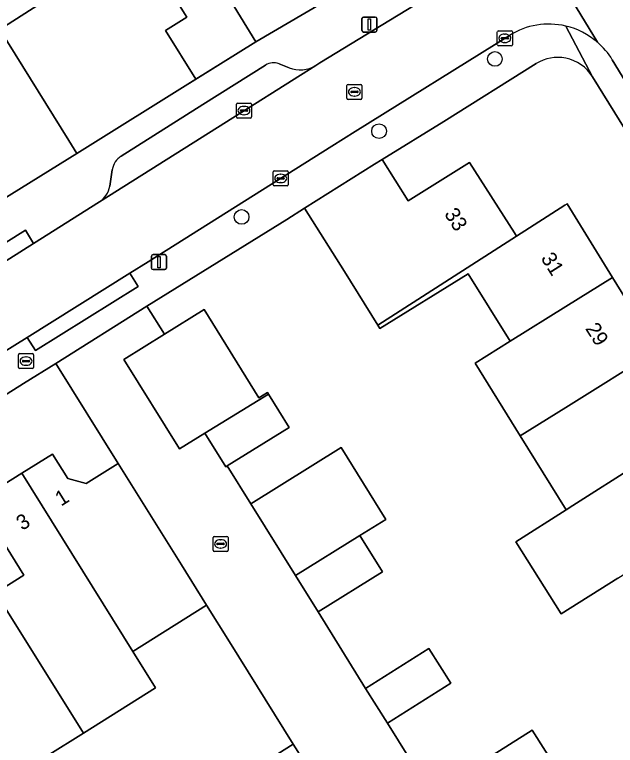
# Model space of a CAD drawing. Extents: x 157767 to 159172, y 387839 to 389425.
# Drawn here: x 158463.25 to 158503.31, y 388137.63 to 388186.31 of the extents above; entities that cross this region are included whole.
import ezdxf

# ---------------------------------------------------------------- set-up
doc = ezdxf.new("R2010")
doc.units = 0
for name, color, linetype in [('IMGEO_Boom', 7, 'Continuous'), ('IMGEO_Brandkraan', 7, 'Continuous'), ('IMGEO_Erf', 7, 'Continuous'), ('IMGEO_Kolk', 7, 'Continuous'), ('IMGEO_Lichtmast', 7, 'Continuous'), ('IMGEO_Muur', 7, 'Continuous'), ('IMGEO_Pand', 7, 'Continuous'), ('IMGEO_Pand_nummerreeks', 7, 'Continuous'), ('IMGEO_Parkeervlak_open', 7, 'Continuous'), ('IMGEO_Rijbaan_lokaal_open', 7, 'Continuous'), ('IMGEO_Rioolput', 7, 'Continuous'), ('IMGEO_Voetpad_open', 7, 'Continuous')]:
    doc.layers.add(name, color=color, linetype=linetype)

msp = doc.modelspace()

# ---------------------------------------------------------------- linework, layer by layer
at = {"layer": 'IMGEO_Boom'}
for centre in [(158495.269, 388183.359), (158487.547, 388178.545), (158478.381, 388172.832)]:
    msp.add_circle(centre, 0.489, dxfattribs=at)
at = {"layer": 'IMGEO_Brandkraan'}
for p, q in [((158463.507, 388162.801), (158463.507, 388163.653)), ((158463.582, 388163.727), (158464.434, 388163.727)), ((158463.995, 388163.507), (158464.02, 388163.507)), ((158464.508, 388163.653), (158464.508, 388162.801)), ((158463.766, 388163.221), (158463.766, 388163.233)), ((158464.204, 388163.184), (158463.806, 388163.184)), ((158463.809, 388163.27), (158464.207, 388163.27)), ((158464.018, 388162.947), (158463.993, 388162.947)), ((158464.25, 388163.233), (158464.25, 388163.221)), ((158464.434, 388162.727), (158463.582, 388162.727))]:
    msp.add_line(p, q, dxfattribs=at)
for points in [[(158463.507, 388162.801), (158463.507, 388163.653)], [(158463.582, 388163.727), (158464.434, 388163.727)], [(158464.508, 388163.653), (158464.508, 388162.801)], [(158464.434, 388162.727), (158463.582, 388162.727)]]:
    msp.add_lwpolyline(points, dxfattribs=at)
for centre, radius, start, end in [((158463.584, 388163.651), 0.0765, 91.552, 178.448), ((158463.584, 388163.651), 0.0765, 91.552, 178.448), ((158464.432, 388163.651), 0.0765, 1.552, 88.448), ((158464.432, 388163.651), 0.0765, 1.552, 88.448), ((158463.584, 388162.803), 0.0765, 181.552, 268.448), ((158463.584, 388162.803), 0.0765, 181.552, 268.448), ((158463.806, 388163.23), 0.0403, 85.8775, 175.7526), ((158463.803, 388163.22), 0.0366, 178.938, 274.7102), ((158464.207, 388163.227), 0.043, 264.8664, 352.4533), ((158464.211, 388163.232), 0.0386, 1.7309, 96.639), ((158464.432, 388162.803), 0.0765, 271.552, 358.448), ((158464.432, 388162.803), 0.0765, 271.552, 358.448)]:
    msp.add_arc(centre, radius, start, end, dxfattribs=at)
for centre, major_axis, ratio, start_param, end_param in [((158463.994, 388163.227), (-0.387, 0.002), 0.722429, 4.712389, 7.853982), ((158464.019, 388163.227), (-0.39, 0.002), 0.717154, 1.570796, 4.712389)]:
    msp.add_ellipse(centre, major_axis=major_axis, ratio=ratio, start_param=start_param, end_param=end_param, dxfattribs=at)
at = {"layer": 'IMGEO_Erf'}
msp.add_lwpolyline([(158446.777, 388236.625), (158445.308, 388235.71), (158444.255, 388235.054), (158444.372, 388234.867), (158447.444, 388229.936), (158450.447, 388225.115), (158453.477, 388220.252), (158456.522, 388215.363), (158456.697, 388215.082), (158456.273, 388214.818), (158459.089, 388210.297), (158462.107, 388205.453), (158465.116, 388200.624), (158468.006, 388195.984), (158468.431, 388196.249), (158468.518, 388196.11), (158471.574, 388191.204), (158474.728, 388186.14), (158473.307, 388185.255), (158475.331, 388182.005), (158479.339, 388184.502), (158477.28, 388187.843)], close=True, dxfattribs=at)
for points in [[(158444.232, 388187.469), (158445.885, 388184.824), (158444.079, 388183.695), (158445.428, 388181.531), (158447.066, 388182.552), (158447.008, 388182.645), (158447.186, 388182.756), (158447.297, 388182.578), (158445.491, 388181.449), (158446.843, 388179.287), (158448.649, 388180.416), (158450.301, 388177.765), (158451.969, 388175.088), (158450.163, 388173.959), (158451.584, 388171.686), (158453.389, 388172.815), (158460.386, 388177.187), (158462.417, 388173.962), (158467.391, 388177.058), (158466.852, 388177.924), (158462.241, 388185.325), (158464.796, 388186.939)], [(158498.016, 388183.048), (158491.856, 388179.194), (158487.765, 388176.663), (158489.493, 388173.9), (158493.571, 388176.45), (158496.568, 388171.766), (158496.707, 388171.55), (158499.94, 388173.62), (158500.08, 388173.709), (158503.12, 388168.807), (158506.123, 388163.964), (158509.023, 388159.286), (158509.447, 388159.549), (158509.548, 388159.386), (158512.585, 388154.488), (158515.588, 388149.644), (158518.592, 388144.801), (158521.59, 388139.965), (158524.785, 388134.813)], [(158535.639, 388128.089), (158530.216, 388136.605), (158527.9, 388136.819), (158507.012, 388170.316), (158507.616, 388172.75), (158501.79, 388182.163)], [(158503.478, 388148.764), (158499.69, 388146.383), (158496.664, 388151.197), (158500.014, 388153.326), (158496.967, 388158.242), (158493.955, 388163.098), (158496.29, 388164.546), (158493.498, 388169.049), (158487.604, 388165.395), (158487.458, 388165.628), (158485.235, 388169.185), (158482.584, 388173.424), (158481.402, 388172.668), (158472.068, 388166.894), (158473.239, 388165.012), (158475.884, 388166.658), (158479.533, 388160.79), (158480.101, 388161.143), (158480.172, 388161.029), (158481.553, 388158.807), (158477.429, 388156.243), (158479, 388153.72), (158485.019, 388157.463), (158487.993, 388152.682), (158486.27, 388151.611), (158487.775, 388149.19), (158483.479, 388146.517), (158486.651, 388141.414), (158490.865, 388144.074), (158492.325, 388141.76), (158488.112, 388139.1), (158491.041, 388134.392), (158497.767, 388138.637), (158500.841, 388133.768)], [(158461.966, 388147.797), (158463.853, 388148.976), (158460.767, 388153.909), (158463.72, 388155.755), (158465.762, 388157.032), (158466.785, 388155.397), (158468.007, 388155.077), (158470.144, 388156.413), (158465.985, 388163.068), (158463.848, 388161.724), (158458.117, 388158.146)], [(158477.004, 388134.657), (158481.831, 388137.704), (158477.569, 388144.533), (158476.048, 388146.966), (158471.127, 388143.889), (158472.648, 388141.456), (158467.833, 388138.446), (158462.988, 388135.417), (158461.467, 388137.85), (158456.637, 388134.83)]]:
    msp.add_lwpolyline(points, dxfattribs=at)
for centre, radius, start, end in [((158499.466, 388180.705), 2.756, 78.8243, 121.7447), ((158499.452, 388180.711), 2.752, 31.8452, 78.5152)]:
    msp.add_arc(centre, radius, start, end, dxfattribs=at)
at = {"layer": 'IMGEO_Kolk'}
for p, q in [((158495.509, 388185.232), (158496.361, 388185.232)), ((158495.434, 388184.306), (158495.434, 388185.158)), ((158495.693, 388184.726), (158495.693, 388184.738)), ((158495.736, 388184.775), (158496.134, 388184.775)), ((158495.922, 388185.012), (158495.947, 388185.012)), ((158496.177, 388184.738), (158496.177, 388184.726)), ((158496.435, 388185.158), (158496.435, 388184.306)), ((158496.361, 388184.232), (158495.509, 388184.232)), ((158496.131, 388184.689), (158495.733, 388184.689)), ((158495.945, 388184.452), (158495.92, 388184.452)), ((158478.039, 388179.49), (158478.039, 388180.342)), ((158478.114, 388180.416), (158478.966, 388180.416)), ((158479.04, 388180.342), (158479.04, 388179.49)), ((158478.298, 388179.91), (158478.298, 388179.922)), ((158478.736, 388179.873), (158478.338, 388179.873)), ((158478.341, 388179.959), (158478.739, 388179.959)), ((158478.527, 388180.196), (158478.552, 388180.196)), ((158478.782, 388179.922), (158478.782, 388179.91)), ((158478.966, 388179.416), (158478.114, 388179.416)), ((158478.55, 388179.636), (158478.525, 388179.636)), ((158480.487, 388174.973), (158480.487, 388175.825)), ((158480.562, 388175.899), (158481.414, 388175.899)), ((158480.975, 388175.679), (158481, 388175.679)), ((158481.488, 388175.825), (158481.488, 388174.973)), ((158480.746, 388175.393), (158480.746, 388175.405)), ((158481.184, 388175.356), (158480.786, 388175.356)), ((158480.789, 388175.442), (158481.187, 388175.442)), ((158480.998, 388175.119), (158480.973, 388175.119)), ((158481.23, 388175.405), (158481.23, 388175.393)), ((158481.414, 388174.899), (158480.562, 388174.899)), ((158476.478, 388150.621), (158476.478, 388151.473)), ((158476.553, 388151.547), (158477.405, 388151.547)), ((158476.966, 388151.327), (158476.991, 388151.327)), ((158477.479, 388151.473), (158477.479, 388150.621)), ((158476.737, 388151.041), (158476.737, 388151.053)), ((158477.175, 388151.004), (158476.777, 388151.004)), ((158476.78, 388151.09), (158477.178, 388151.09)), ((158476.989, 388150.767), (158476.964, 388150.767)), ((158477.221, 388151.053), (158477.221, 388151.041)), ((158477.405, 388150.547), (158476.553, 388150.547))]:
    msp.add_line(p, q, dxfattribs=at)
for points in [[(158495.509, 388185.232), (158496.361, 388185.232)], [(158495.434, 388184.306), (158495.434, 388185.158)], [(158496.435, 388185.158), (158496.435, 388184.306)], [(158496.361, 388184.232), (158495.509, 388184.232)], [(158478.039, 388179.49), (158478.039, 388180.342)], [(158478.114, 388180.416), (158478.966, 388180.416)], [(158479.04, 388180.342), (158479.04, 388179.49)], [(158478.966, 388179.416), (158478.114, 388179.416)], [(158480.487, 388174.973), (158480.487, 388175.825)], [(158480.562, 388175.899), (158481.414, 388175.899)], [(158481.488, 388175.825), (158481.488, 388174.973)], [(158481.414, 388174.899), (158480.562, 388174.899)], [(158476.478, 388150.621), (158476.478, 388151.473)], [(158476.553, 388151.547), (158477.405, 388151.547)], [(158477.479, 388151.473), (158477.479, 388150.621)], [(158477.405, 388150.547), (158476.553, 388150.547)]]:
    msp.add_lwpolyline(points, dxfattribs=at)
for centre, radius, start, end in [((158495.511, 388185.156), 0.0765, 91.552, 178.448), ((158495.511, 388185.156), 0.0765, 91.552, 178.448), ((158496.359, 388185.156), 0.0765, 1.552, 88.448), ((158496.359, 388185.156), 0.0765, 1.552, 88.448), ((158495.733, 388184.735), 0.0403, 85.8775, 175.7526), ((158495.73, 388184.725), 0.0366, 178.938, 274.7102), ((158496.134, 388184.732), 0.043, 264.8664, 352.4533), ((158496.138, 388184.737), 0.0386, 1.7309, 96.639), ((158495.511, 388184.308), 0.0765, 181.552, 268.448), ((158495.511, 388184.308), 0.0765, 181.552, 268.448), ((158496.359, 388184.308), 0.0765, 271.552, 358.448), ((158496.359, 388184.308), 0.0765, 271.552, 358.448), ((158478.116, 388180.34), 0.0765, 91.552, 178.448), ((158478.116, 388180.34), 0.0765, 91.552, 178.448), ((158478.964, 388180.34), 0.0765, 1.552, 88.448), ((158478.964, 388180.34), 0.0765, 1.552, 88.448), ((158478.338, 388179.919), 0.0403, 85.8775, 175.7526), ((158478.335, 388179.909), 0.0366, 178.938, 274.7102), ((158478.739, 388179.916), 0.043, 264.8664, 352.4533), ((158478.743, 388179.921), 0.0386, 1.7309, 96.639), ((158478.116, 388179.492), 0.0765, 181.552, 268.448), ((158478.116, 388179.492), 0.0765, 181.552, 268.448), ((158478.964, 388179.492), 0.0765, 271.552, 358.448), ((158478.964, 388179.492), 0.0765, 271.552, 358.448), ((158480.564, 388175.823), 0.0765, 91.552, 178.448), ((158480.564, 388175.823), 0.0765, 91.552, 178.448), ((158481.412, 388175.823), 0.0765, 1.552, 88.448), ((158481.412, 388175.823), 0.0765, 1.552, 88.448), ((158480.564, 388174.975), 0.0765, 181.552, 268.448), ((158480.564, 388174.975), 0.0765, 181.552, 268.448), ((158480.786, 388175.402), 0.0403, 85.8775, 175.7526), ((158480.783, 388175.392), 0.0366, 178.938, 274.7102), ((158481.187, 388175.399), 0.043, 264.8664, 352.4533), ((158481.191, 388175.404), 0.0386, 1.7309, 96.639), ((158481.412, 388174.975), 0.0765, 271.552, 358.448), ((158481.412, 388174.975), 0.0765, 271.552, 358.448), ((158476.555, 388151.471), 0.0765, 91.552, 178.448), ((158476.555, 388151.471), 0.0765, 91.552, 178.448), ((158477.403, 388151.471), 0.0765, 1.552, 88.448), ((158477.403, 388151.471), 0.0765, 1.552, 88.448), ((158476.777, 388151.05), 0.0403, 85.8775, 175.7526), ((158476.774, 388151.04), 0.0366, 178.938, 274.7102), ((158477.178, 388151.047), 0.043, 264.8664, 352.4533), ((158477.182, 388151.052), 0.0386, 1.7309, 96.639), ((158476.555, 388150.623), 0.0765, 181.552, 268.448), ((158476.555, 388150.623), 0.0765, 181.552, 268.448), ((158477.403, 388150.623), 0.0765, 271.552, 358.448), ((158477.403, 388150.623), 0.0765, 271.552, 358.448)]:
    msp.add_arc(centre, radius, start, end, dxfattribs=at)
for centre, major_axis, ratio, start_param, end_param in [((158495.921, 388184.732), (-0.387, 0.002), 0.722429, 4.712389, 7.853982), ((158495.946, 388184.732), (-0.39, 0.002), 0.717154, 1.570796, 4.712389), ((158478.526, 388179.916), (-0.387, 0.002), 0.722429, 4.712389, 7.853982), ((158478.551, 388179.916), (-0.39, 0.002), 0.717154, 1.570796, 4.712389), ((158480.974, 388175.399), (-0.387, 0.002), 0.722429, 4.712389, 7.853982), ((158480.999, 388175.399), (-0.39, 0.002), 0.717154, 1.570796, 4.712389), ((158476.965, 388151.047), (-0.387, 0.002), 0.722429, 4.712389, 7.853982), ((158476.99, 388151.047), (-0.39, 0.002), 0.717154, 1.570796, 4.712389)]:
    msp.add_ellipse(centre, major_axis=major_axis, ratio=ratio, start_param=start_param, end_param=end_param, dxfattribs=at)
at = {"layer": 'IMGEO_Lichtmast'}
for p, q in [((158486.406, 388185.247), (158486.406, 388186.047)), ((158486.406, 388186.047), (158486.406, 388185.247)), ((158486.506, 388186.147), (158487.296, 388186.147)), ((158487.296, 388186.147), (158486.506, 388186.147)), ((158487.396, 388186.047), (158487.396, 388185.247)), ((158487.396, 388185.247), (158487.396, 388186.047)), ((158487.296, 388185.147), (158486.506, 388185.147)), ((158486.506, 388185.147), (158487.296, 388185.147)), ((158472.376, 388169.422), (158472.376, 388170.222)), ((158472.376, 388170.222), (158472.376, 388169.422)), ((158472.476, 388170.322), (158473.266, 388170.322)), ((158473.266, 388170.322), (158472.476, 388170.322)), ((158473.366, 388170.222), (158473.366, 388169.422)), ((158473.366, 388169.422), (158473.366, 388170.222)), ((158473.266, 388169.322), (158472.476, 388169.322)), ((158472.476, 388169.322), (158473.266, 388169.322))]:
    msp.add_line(p, q, dxfattribs=at)
for points in [[(158486.826, 388186.022), (158486.976, 388186.022), (158486.976, 388185.272), (158486.826, 388185.272), (158486.826, 388186.022)], [(158472.796, 388170.197), (158472.946, 388170.197), (158472.946, 388169.447), (158472.796, 388169.447), (158472.796, 388170.197)]]:
    msp.add_lwpolyline(points, dxfattribs=at)
for centre, start, end in [((158486.506, 388186.047), 90, 180), ((158486.506, 388186.047), 90, 180), ((158487.296, 388186.047), 0, 90), ((158487.296, 388186.047), 360, 90), ((158486.506, 388185.247), 180, 270), ((158486.506, 388185.247), 180, 270), ((158487.296, 388185.247), 270, 0), ((158487.296, 388185.247), 270, 0), ((158472.476, 388170.222), 90, 180), ((158472.476, 388170.222), 90, 180), ((158473.266, 388170.222), 0, 90), ((158473.266, 388170.222), 360, 90), ((158472.476, 388169.422), 180, 270), ((158472.476, 388169.422), 180, 270), ((158473.266, 388169.422), 270, 0), ((158473.266, 388169.422), 270, 0)]:
    msp.add_arc(centre, 0.1, start, end, dxfattribs=at)
at = {"layer": 'IMGEO_Muur'}
for points in [[(158479.339, 388184.502), (158477.28, 388187.843)], [(158453.389, 388172.815), (158460.386, 388177.187), (158462.417, 388173.962), (158479.339, 388184.502)], [(158472.068, 388166.894), (158481.402, 388172.668)]]:
    msp.add_lwpolyline(points, dxfattribs=at)
at = {"layer": 'IMGEO_Pand'}
for points in [[(158473.307, 388185.255), (158474.728, 388186.14), (158471.574, 388191.204), (158464.796, 388186.939), (158462.241, 388185.325), (158466.852, 388177.924), (158467.391, 388177.058), (158475.331, 388182.005)], [(158493.571, 388176.45), (158489.493, 388173.9), (158487.765, 388176.663), (158487.244, 388176.337), (158482.584, 388173.424), (158485.235, 388169.185), (158487.458, 388165.628), (158496.707, 388171.55), (158496.568, 388171.766)], [(158503.12, 388168.807), (158500.08, 388173.709), (158499.94, 388173.62), (158496.707, 388171.55), (158487.458, 388165.628), (158487.604, 388165.395), (158493.498, 388169.049), (158496.29, 388164.546), (158500, 388166.86)], [(158503.12, 388168.807), (158500, 388166.86), (158496.29, 388164.546), (158493.955, 388163.098), (158496.967, 388158.242), (158500, 388160.137), (158506.123, 388163.964)], [(158475.884, 388166.658), (158473.239, 388165.012), (158470.539, 388163.332), (158474.242, 388157.38), (158475.932, 388158.432), (158480.172, 388161.029), (158480.101, 388161.143), (158479.533, 388160.79)], [(158509.127, 388159.118), (158509.023, 388159.286), (158506.123, 388163.964), (158500, 388160.137), (158496.967, 388158.242), (158500.014, 388153.326), (158500.47, 388153.616)], [(158481.553, 388158.807), (158480.172, 388161.029), (158475.932, 388158.432), (158477.332, 388156.182), (158477.429, 388156.243)], [(158509.548, 388159.386), (158509.447, 388159.549), (158509.023, 388159.286), (158509.127, 388159.118), (158500.47, 388153.616), (158500.014, 388153.326), (158496.664, 388151.197), (158499.69, 388146.383), (158503.478, 388148.764), (158512.585, 388154.488)], [(158479, 388153.72), (158481.973, 388148.939), (158486.27, 388151.611), (158487.993, 388152.682), (158485.019, 388157.463)], [(158463.72, 388155.755), (158471.127, 388143.889), (158476.048, 388146.966), (158474.368, 388149.653), (158470.144, 388156.413), (158468.007, 388155.077), (158466.785, 388155.397), (158465.762, 388157.032)], [(158467.833, 388138.446), (158472.648, 388141.456), (158471.127, 388143.889), (158463.72, 388155.755), (158460.767, 388153.909), (158463.853, 388148.976), (158461.966, 388147.797)], [(158486.27, 388151.611), (158481.973, 388148.939), (158483.479, 388146.517), (158487.775, 388149.19)], [(158467.833, 388138.446), (158461.966, 388147.797), (158459.902, 388146.506), (158459.3, 388146.13), (158457.891, 388148.385), (158458.493, 388148.761), (158456.818, 388151.44), (158454.041, 388149.703), (158461.467, 388137.85), (158462.988, 388135.417)], [(158486.651, 388141.414), (158488.112, 388139.1), (158492.325, 388141.76), (158490.865, 388144.074)], [(158491.041, 388134.392), (158490.725, 388134.192), (158493.799, 388129.322), (158494.084, 388129.502), (158500.841, 388133.768), (158497.767, 388138.637)], [(158481.831, 388137.704), (158477.004, 388134.657), (158479.147, 388131.262), (158483.974, 388134.309)]]:
    msp.add_lwpolyline(points, close=True, dxfattribs=at)
at = {"layer": 'IMGEO_Parkeervlak_open'}
for points in [[(158468.908, 388173.836), (158476.766, 388178.8), (158483.326, 388182.923)], [(158479.981, 388182.948), (158475.806, 388180.324), (158470.35, 388176.878)], [(158481.554, 388182.769), (158480.876, 388183.033)], [(158469.76, 388175.978), (158469.589, 388174.875)]]:
    msp.add_lwpolyline(points, dxfattribs=at)
for centre, radius, start, end in [((158480.513, 388182.104), 0.998, 68.643, 122.2075), ((158482.283, 388184.648), 2.016, 248.7878, 301.1461), ((158471.04, 388175.782), 1.295, 122.2083, 171.2975), ((158468.009, 388175.168), 1.606, 304.0099, 349.5054)]:
    msp.add_arc(centre, radius, start, end, dxfattribs=at)
at = {"layer": 'IMGEO_Rijbaan_lokaal_open'}
for points in [[(158502.11, 388184.468), (158495.751, 388194.914)], [(158495.751, 388194.914), (158502.11, 388184.468)], [(158494.043, 388189.475), (158483.603, 388183.097), (158483.326, 388182.923), (158476.766, 388178.8), (158468.908, 388173.836), (158464.513, 388171.059), (158462.936, 388170.063), (158451.834, 388163.114), (158454.515, 388158.842), (158456.597, 388160.14), (158462.433, 388163.78), (158464.079, 388164.806), (158470.935, 388169.083), (158472.157, 388169.845), (158484.392, 388177.543), (158485.95, 388178.513), (158496.25, 388184.929)], [(158503.098, 388183.307), (158509.822, 388172.307), (158510.328, 388171.517), (158516.843, 388161.361), (158524.049, 388149.814), (158528.809, 388142.151), (158533.16, 388144.855), (158523.645, 388159.852), (158520.176, 388165.417)], [(158491.041, 388134.392), (158488.112, 388139.1), (158486.651, 388141.414), (158483.479, 388146.517), (158481.973, 388148.939), (158479, 388153.72), (158477.429, 388156.243), (158477.332, 388156.182), (158475.932, 388158.432), (158474.242, 388157.38), (158470.539, 388163.332), (158473.239, 388165.012), (158472.068, 388166.894), (158465.985, 388163.068), (158470.144, 388156.413), (158474.368, 388149.653), (158476.048, 388146.966), (158477.569, 388144.533), (158481.831, 388137.704), (158483.974, 388134.309)]]:
    msp.add_lwpolyline(points, dxfattribs=at)
for centre, radius, start, end in [((158498.873, 388180.707), 4.971, 76.8953, 121.8509), ((158498.855, 388180.71), 4.971, 49.1027, 76.6862), ((158498.891, 388180.728), 4.935, 31.5122, 49.2827)]:
    msp.add_arc(centre, radius, start, end, dxfattribs=at)
at = {"layer": 'IMGEO_Rioolput'}
for p, q in [((158485.406, 388180.738), (158485.406, 388181.59)), ((158485.481, 388181.664), (158486.333, 388181.664)), ((158485.894, 388181.444), (158485.919, 388181.444)), ((158486.407, 388181.59), (158486.407, 388180.738)), ((158485.665, 388181.158), (158485.665, 388181.17)), ((158486.103, 388181.121), (158485.705, 388181.121)), ((158485.708, 388181.207), (158486.106, 388181.207)), ((158485.917, 388180.884), (158485.892, 388180.884)), ((158486.149, 388181.17), (158486.149, 388181.158)), ((158486.333, 388180.664), (158485.481, 388180.664))]:
    msp.add_line(p, q, dxfattribs=at)
for points in [[(158485.406, 388180.738), (158485.406, 388181.59)], [(158485.481, 388181.664), (158486.333, 388181.664)], [(158486.407, 388181.59), (158486.407, 388180.738)], [(158486.333, 388180.664), (158485.481, 388180.664)]]:
    msp.add_lwpolyline(points, dxfattribs=at)
for centre, radius, start, end in [((158485.483, 388181.588), 0.0765, 91.552, 178.448), ((158485.483, 388181.588), 0.0765, 91.552, 178.448), ((158486.331, 388181.588), 0.0765, 1.552, 88.448), ((158486.331, 388181.588), 0.0765, 1.552, 88.448), ((158485.705, 388181.167), 0.0403, 85.8775, 175.7526), ((158485.702, 388181.157), 0.0366, 178.938, 274.7102), ((158486.106, 388181.164), 0.043, 264.8664, 352.4533), ((158486.11, 388181.169), 0.0386, 1.7309, 96.639), ((158485.483, 388180.74), 0.0765, 181.552, 268.448), ((158485.483, 388180.74), 0.0765, 181.552, 268.448), ((158486.331, 388180.74), 0.0765, 271.552, 358.448), ((158486.331, 388180.74), 0.0765, 271.552, 358.448)]:
    msp.add_arc(centre, radius, start, end, dxfattribs=at)
for centre, major_axis, ratio, start_param, end_param in [((158485.893, 388181.164), (-0.387, 0.002), 0.722429, 4.712389, 7.853982), ((158485.918, 388181.164), (-0.39, 0.002), 0.717154, 1.570796, 4.712389)]:
    msp.add_ellipse(centre, major_axis=major_axis, ratio=ratio, start_param=start_param, end_param=end_param, dxfattribs=at)
at = {"layer": 'IMGEO_Voetpad_open'}
for points in [[(158448.173, 388242.641), (158442.999, 388239.378), (158444.776, 388236.547), (158445.308, 388235.71), (158446.777, 388236.625), (158477.28, 388187.843), (158479.339, 388184.502), (158483.778, 388187.095)], [(158483.326, 388182.923), (158483.603, 388183.097), (158494.043, 388189.475)], [(158483.778, 388187.095), (158479.339, 388184.502), (158475.331, 388182.005), (158467.391, 388177.058), (158462.417, 388173.962), (158461.74, 388173.546), (158462.686, 388172.006), (158450.284, 388164.303), (158449.356, 388165.812), (158444.21, 388162.713), (158438.192, 388158.946), (158437.598, 388158.574), (158436.265, 388157.74), (158425.145, 388150.747), (158420.896, 388148.11), (158414.235, 388143.947), (158410.07, 388141.176)], [(158501.79, 388182.163), (158500, 388185.548)], [(158500, 388185.548), (158501.79, 388182.163), (158507.616, 388172.75), (158507.012, 388170.316), (158527.9, 388136.819), (158530.216, 388136.605), (158535.639, 388128.089)], [(158496.25, 388184.929), (158485.95, 388178.513), (158484.392, 388177.543), (158472.157, 388169.845), (158470.935, 388169.083), (158471.485, 388168.201), (158464.629, 388163.924), (158464.079, 388164.806), (158462.433, 388163.78)], [(158510.328, 388171.517), (158509.822, 388172.307), (158503.098, 388183.307)], [(158417.299, 388132.666), (158419.383, 388133.966), (158425.117, 388137.545), (158429.067, 388140.011), (158434.8, 388143.587), (158438.752, 388146.053), (158444.485, 388149.631), (158448.439, 388152.098), (158454.168, 388155.68), (158458.117, 388158.146), (158463.848, 388161.724), (158465.985, 388163.068), (158472.068, 388166.894), (158481.402, 388172.668), (158482.584, 388173.424), (158487.244, 388176.337), (158487.765, 388176.663), (158491.856, 388179.194), (158498.016, 388183.048)], [(158475.806, 388180.324), (158479.981, 388182.948)], [(158480.876, 388183.033), (158481.554, 388182.769)], [(158470.35, 388176.878), (158475.806, 388180.324)], [(158469.589, 388174.875), (158469.76, 388175.978)], [(158446.004, 388159.519), (158445.472, 388160.39), (158463.962, 388171.941), (158464.513, 388171.059), (158468.908, 388173.836)]]:
    msp.add_lwpolyline(points, dxfattribs=at)
for points in [[(158451.834, 388163.114), (158462.936, 388170.063), (158464.513, 388171.059), (158463.962, 388171.941), (158445.472, 388160.39), (158446.004, 388159.519), (158446.237, 388159.641), (158448.694, 388161.149)], [(158470.935, 388169.083), (158464.079, 388164.806), (158464.629, 388163.924), (158471.485, 388168.201)]]:
    msp.add_lwpolyline(points, close=True, dxfattribs=at)
for centre, radius, start, end in [((158498.873, 388180.707), 4.971, 76.8953, 121.8509), ((158498.855, 388180.71), 4.971, 49.1027, 76.6862), ((158498.891, 388180.728), 4.935, 31.5122, 49.2827), ((158499.466, 388180.705), 2.756, 78.8243, 121.7447), ((158499.452, 388180.711), 2.752, 31.8452, 78.5152), ((158480.513, 388182.104), 0.998, 68.643, 122.2075), ((158482.283, 388184.648), 2.016, 248.7878, 301.1461), ((158471.04, 388175.782), 1.295, 122.2083, 171.2975), ((158468.009, 388175.168), 1.606, 304.0099, 349.5054)]:
    msp.add_arc(centre, radius, start, end, dxfattribs=at)

# ---------------------------------------------------------------- texts
at = {"layer": 'IMGEO_Pand_nummerreeks'}
for s, rotation, p in [('33', 302.6125, (158491.862, 388173.036)), ('31', 302.3604, (158498.302, 388170.078)), ('29', 302.3611, (158501.269, 388165.395)), ('1', 32.0205, (158466.343, 388153.527)), ('3', 32.0106, (158463.749, 388151.905))]:
    msp.add_text(s, height=1, rotation=rotation, dxfattribs=at).set_placement(p)

doc.saveas('drawing.dxf')
